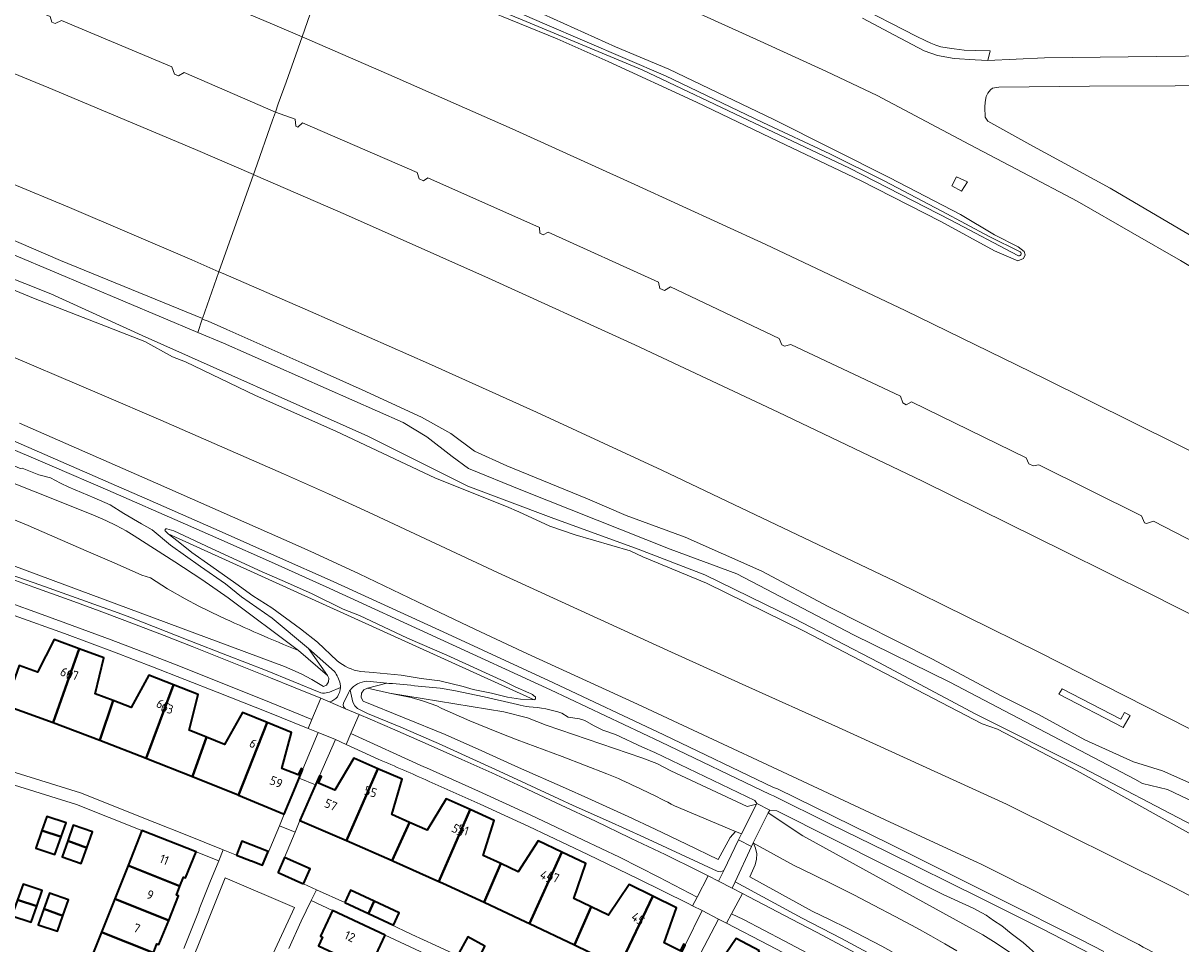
# Model space of a CAD drawing. Extents: x 150256 to 156914, y 461459 to 469481.
# Tile 688 of 731: x 154570 to 154743, y 468525 to 468663. Entities that reach past the tile are written whole.
import ezdxf
from ezdxf.enums import TextEntityAlignment as Align

# ---------------------------------------------------------------- set-up
doc = ezdxf.new("R2010")
doc.units = 0
doc.header["$LTSCALE"] = 0.75
for name, color, linetype, lineweight in [('B-RO-GR-BEPLANTING_CULTUUR_BOSPLANTSOEN-GV', 251, 'CONTINUOUS', 18), ('B-RO-GR-GROENVOORZIENING-GV', 251, 'CONTINUOUS', 18), ('B-RO-IE-TERREINAFSCHEIDING_KUNSTMATIG_MUUR-GV', 251, 'CONTINUOUS', 18), ('B-RO-OG-BEBOUWING-GV', 6, 'CONTINUOUS', 35), ('B-RO-OG-BEBOUWING-T18', 1, 'CONTINUOUS', 18), ('B-RO-OG-TERREIN_CULTUURSCHEIDING-GV', 251, 'CONTINUOUS', 18), ('B-RO-OG-WATER-GV', 251, 'CONTINUOUS', 18), ('B-RO-OG-WATER_SLOOT-GV', 251, 'CONTINUOUS', 18), ('B-RO-VH-VERHARDING_BETON-GV', 251, 'CONTINUOUS', 18), ('B-RO-VH-VERHARDING_BETONSTRAATSTEEN-GV', 251, 'CONTINUOUS', 18), ('B-RO-VH-VERHARDING_GESLOTEN-GV', 251, 'CONTINUOUS', 18), ('B-RO-VH-VERHARDING_HALFVERHARDING_GRIND-GV', 251, 'CONTINUOUS', 18), ('B-RO-VH-VERHARDING_OPEN-GV', 251, 'CONTINUOUS', 18)]:
    doc.layers.add(name, color=color, linetype=linetype, lineweight=lineweight)
doc.styles.add('NLCS-ISO-M200-T18', font='NLCS-ISO.ttf', dxfattribs={"height": 360})

msp = doc.modelspace()

# ---------------------------------------------------------------- linework, layer by layer
at = {"layer": 'B-RO-GR-BEPLANTING_CULTUUR_BOSPLANTSOEN-GV'}
for points in [[(154646.308, 468561.375), (154591.31, 468586.332), (154592.827, 468585.156), (154594.89, 468583.504), (154597.723, 468581.503), (154601.473, 468578.861), (154604.061, 468576.99), (154606.881, 468575.212), (154611.199, 468572.052), (154613.755, 468570.018), (154616.704, 468567.222)], [(154620.245, 468565.611), (154622.146, 468565.461), (154626.346, 468565.087), (154629.339, 468564.597), (154632.115, 468564.207), (154635.64, 468563.377), (154637.167, 468562.928), (154639.902, 468562.359), (154642.32, 468561.789), (154644.274, 468561.472), (154646.308, 468561.375)]]:
    msp.add_lwpolyline(points, dxfattribs=at)
msp.add_lwpolyline([(154616.704, 468567.222, 0.1241119), (154620.245, 468565.611)], format="xyb", dxfattribs=at)
at = {"layer": 'B-RO-GR-GROENVOORZIENING-GV'}
for points in [[(154552.778, 468685.386), (154569.841, 468678.432), (154588.842, 468670.614), (154606.663, 468663.076), (154611.429, 468661.02), (154613.065, 468665.652), (154615.983, 468673.913), (154591.383, 468682.333), (154578.437, 468687.196), (154571.235, 468690.363), (154570.109, 468691.197), (154570.243, 468691.853), (154571.777, 468691.726), (154574.804, 468690.721), (154591.832, 468684.919), (154608.784, 468679.032), (154616.867, 468676.414), (154620.039, 468685.395), (154594.915, 468694.166), (154563.353, 468704.237)], [(154551.121, 468662.48), (154573.397, 468653.385), (154595.413, 468644.113), (154604.116, 468640.321), (154604.324, 468640.908), (154607.009, 468648.507), (154607.439, 468649.725), (154593.744, 468655.688), (154592.886, 468655.192), (154592.268, 468655.436), (154591.865, 468656.545), (154575.297, 468663.509), (154574.325, 468663.044), (154573.845, 468663.228), (154573.567, 468664.116), (154556.752, 468671.166)], [(154749.468, 468623.803), (154743.446, 468627.416), (154736.274, 468631.541), (154727.911, 468636.313), (154719.733, 468640.663), (154711.749, 468644.878), (154697.842, 468652.241), (154690.262, 468655.851), (154680.262, 468660.389), (154665.976, 468666.894)], [(154613.065, 468665.652), (154611.429, 468661.02), (154624.468, 468655.396), (154643.01, 468647.23), (154661.458, 468638.853), (154681.124, 468629.799), (154702.042, 468619.915), (154723.089, 468609.644), (154749.543, 468596.518)], [(154647.653, 468664.453), (154658.519, 468659.56), (154666.528, 468656.201), (154682.352, 468648.613), (154699.742, 468639.833), (154710.362, 468634.312), (154715.478, 468631.289), (154719.037, 468629.457), (154719.934, 468628.783), (154720.092, 468628.258), (154719.825, 468627.726), (154719.018, 468627.373), (154715.502, 468628.881), (154707.417, 468633.274), (154695.358, 468639.428), (154683.049, 468645.319), (154670.713, 468651.214), (154657.428, 468657.32), (154649.794, 468660.733), (154638.455, 468665.332)], [(154694.154, 468666.044), (154703.71, 468661.155), (154705.167, 468660.46), (154705.911, 468660.095), (154706.651, 468659.78), (154707.445, 468659.536), (154708.352, 468659.37), (154709.42, 468659.215), (154710.946, 468659.043), (154712.577, 468658.969), (154714.816, 468658.955), (154714.492, 468657.479), (154722.984, 468657.858), (154735.584, 468658.053), (154748.487, 468658.169)], [(154755.513, 468653.709), (154729.77, 468653.642), (154716.124, 468653.464), (154715.19, 468653.303), (154714.887, 468653.053), (154714.49, 468652.555), (154714.24, 468652.077), (154714.091, 468651.237), (154714.055, 468650.459), (154714.106, 468648.97), (154714.494, 468648.343), (154720.802, 468644.845), (154732.891, 468638.29), (154742.488, 468632.613), (154748.9, 468628.891)], [(154755.485, 468579.933), (154739.36, 468588.231), (154738.348, 468587.876), (154738.03, 468587.997), (154737.574, 468589.054), (154722.155, 468596.72), (154721.323, 468596.555), (154720.664, 468596.851), (154720.257, 468597.774), (154702.992, 468606.153), (154702.227, 468605.719), (154701.7, 468606.001), (154701.362, 468607.021), (154684.867, 468614.809), (154683.91, 468614.548), (154683.509, 468614.732), (154683.122, 468615.692), (154666.793, 468623.473), (154665.891, 468622.915), (154665.197, 468623.199), (154664.987, 468624.14), (154648.431, 468631.657), (154647.642, 468631.263), (154647.175, 468631.508), (154647.109, 468632.388), (154630.333, 468639.842), (154629.686, 468639.409), (154629.052, 468639.694), (154628.729, 468640.667), (154611.489, 468648.118), (154610.801, 468647.484), (154610.482, 468647.611), (154610.393, 468648.646), (154607.439, 468649.725), (154607.009, 468648.507), (154604.324, 468640.908), (154604.116, 468640.321), (154604.435, 468640.192), (154617.971, 468634.308), (154639.441, 468624.743), (154661.453, 468614.722), (154682.985, 468604.634), (154704.678, 468594.243), (154726.071, 468583.66), (154738.994, 468577.264), (154750.743, 468571.3)], [(154552.95, 468637.011), (154575.142, 468627.415), (154596.476, 468618.696), (154598.952, 468625.703), (154594.876, 468627.531), (154576.514, 468635.38), (154558.105, 468643.003)], [(154754.402, 468552.157), (154722.172, 468568.555), (154700.606, 468579.134), (154675.255, 468591.259), (154665.478, 468595.885), (154646.661, 468604.593), (154630.446, 468611.944), (154612.721, 468619.759), (154599.606, 468625.471), (154598.952, 468625.703), (154596.476, 468618.696), (154596.446, 468618.61), (154597.316, 468618.282), (154600.145, 468617.021), (154611.842, 468611.838), (154620.487, 468607.995), (154629.399, 468603.853), (154633.775, 468601.4), (154637.344, 468598.757), (154642.205, 468596.557), (154654.317, 468591.563), (154660.15, 468589.058), (154668.986, 468585.804), (154680.543, 468580.689), (154690.474, 468575.412), (154706.195, 468567.467), (154716.47, 468561.985), (154722.096, 468559.178), (154729.058, 468555.355), (154736.37, 468552.041), (154740.746, 468550.7), (154745.145, 468548.764)]]:
    msp.add_lwpolyline(points, dxfattribs=at)
for points in [[(154711.418, 468639.227), (154710.52, 468637.828), (154709.093, 468638.618), (154709.768, 468639.99)], [(154735.027, 468559.478), (154735.863, 468558.999), (154734.798, 468557.21), (154725.161, 468562.21), (154725.655, 468563.003), (154734.466, 468558.458)]]:
    msp.add_lwpolyline(points, close=True, dxfattribs=at)
at = {"layer": 'B-RO-IE-TERREINAFSCHEIDING_KUNSTMATIG_MUUR-GV'}
for points in [[(154543.148, 468609.569), (154565.529, 468600.061), (154573.886, 468596.476), (154582.234, 468592.872), (154593.928, 468587.791), (154598.946, 468585.587), (154607.286, 468581.872), (154615.605, 468578.111), (154648.744, 468562.868), (154665.305, 468555.037), (154681.758, 468547.139), (154682.293, 468546.951), (154690.768, 468542.744), (154699.248, 468538.546), (154713.436, 468531.557), (154715.638, 468530.462), (154722.732, 468526.878), (154731.365, 468522.454)], [(154731.911, 468523.532), (154728.497, 468525.266), (154716.155, 468531.478), (154704.912, 468537.115), (154699.816, 468539.654), (154691.35, 468543.837), (154682.87, 468547.991), (154682.288, 468548.19), (154665.815, 468556.128), (154649.203, 468563.945), (154633.308, 468571.31), (154616.122, 468579.179), (154607.77, 468582.877), (154599.414, 468586.567), (154588.165, 468591.523), (154582.748, 468593.901), (154574.362, 468597.566), (154565.969, 468601.215), (154548.033, 468608.792)]]:
    msp.add_lwpolyline(points, dxfattribs=at)
at = {"layer": 'B-RO-OG-BEBOUWING-GV'}
for points in [[(154577.918, 468569.05), (154574.2, 468570.435), (154571.669, 468565.518), (154568.942, 468566.507), (154566.825, 468560.582), (154566.995, 468560.521), (154574.035, 468557.936)], [(154577.918, 468569.05), (154574.035, 468557.936), (154581.027, 468555.302), (154583.071, 468561.247), (154580.367, 468562.284), (154581.629, 468567.668)], [(154587.999, 468552.609), (154592.113, 468563.625), (154588.436, 468565.07), (154585.779, 468560.209), (154583.071, 468561.247), (154581.027, 468555.302)], [(154592.113, 468563.625), (154587.999, 468552.609), (154588.112, 468552.565), (154594.961, 468549.853), (154597.1, 468555.742), (154594.457, 468556.811), (154595.809, 468562.173)], [(154594.961, 468549.853), (154601.829, 468547.065), (154601.883, 468547.042), (154606.171, 468557.972), (154602.499, 468559.476), (154599.789, 468554.655), (154597.1, 468555.742)], [(154611.576, 468550.947), (154611.28, 468551.067), (154610.865, 468550.07), (154608.398, 468551.059), (154609.837, 468556.471), (154606.171, 468557.972), (154601.883, 468547.042), (154608.762, 468544.181), (154610.444, 468548.226), (154611.015, 468549.599)], [(154622.83, 468551.015), (154619.207, 468552.601), (154616.371, 468547.797), (154613.905, 468548.849), (154614.338, 468549.837), (154614.055, 468549.961), (154613.454, 468548.585), (154612.856, 468547.218), (154611.113, 468543.226), (154618.139, 468540.208)], [(154627.557, 468542.946), (154624.902, 468544.115), (154626.468, 468549.423), (154622.83, 468551.015), (154618.139, 468540.208), (154624.992, 468537.2)], [(154636.706, 468544.863), (154633.106, 468546.501), (154630.211, 468541.778), (154627.557, 468542.946), (154624.992, 468537.2), (154625.176, 468537.119), (154632.011, 468534.057)], [(154636.706, 468544.863), (154632.011, 468534.057), (154632.586, 468533.799), (154638.826, 468530.941), (154641.283, 468536.743), (154638.659, 468537.954), (154640.32, 468543.219)], [(154572.352, 468541.749), (154575.223, 468540.754), (154575.97, 468542.879), (154573.091, 468543.852)], [(154572.352, 468541.749), (154571.416, 468539.087), (154574.296, 468538.114), (154575.223, 468540.754)], [(154579.094, 468539.134), (154579.94, 468541.538), (154577.06, 468542.511), (154576.243, 468540.191)], [(154585.282, 468536.462), (154593.089, 468533.357), (154593.629, 468534.712), (154593.932, 468534.592), (154595.5, 468538.526), (154587.377, 468541.726)], [(154576.243, 468540.191), (154575.383, 468537.748), (154578.264, 468536.774), (154579.094, 468539.134)], [(154601.577, 468538.039), (154601.561, 468537.996), (154603.77, 468537.163), (154603.815, 468537.146), (154605.506, 468536.508), (154606.345, 468538.562), (154602.372, 468540.104)], [(154650.472, 468538.474), (154646.911, 468540.177), (154643.916, 468535.528), (154641.283, 468536.743), (154638.826, 468530.941), (154645.065, 468528.015), (154645.606, 468527.756)], [(154654.874, 468530.274), (154652.28, 468531.527), (154654.054, 468536.761), (154650.472, 468538.474), (154645.606, 468527.756), (154652.357, 468524.521)], [(154583.284, 468531.444), (154591.392, 468528.219), (154592.851, 468531.879), (154592.548, 468532), (154593.089, 468533.357), (154585.282, 468536.462)], [(154611.649, 468533.725), (154612.677, 468535.968), (154608.785, 468537.644), (154607.868, 468535.486), (154607.842, 468535.426), (154611.424, 468533.825)], [(154571.573, 468530.359), (154572.391, 468532.69), (154569.509, 468533.663), (154568.685, 468531.32)], [(154617.845, 468530.881), (154621.43, 468529.224), (154622.268, 468531.1), (154618.71, 468532.738)], [(154664.127, 468531.859), (154660.573, 468533.613), (154657.485, 468529.013), (154654.874, 468530.274), (154652.357, 468524.521), (154659.022, 468521.263), (154659.068, 468521.24)], [(154568.685, 468531.32), (154567.84, 468528.917), (154570.724, 468527.943), (154571.573, 468530.359)], [(154575.494, 468528.902), (154576.346, 468531.322), (154573.463, 468532.296), (154572.643, 468529.968)], [(154591.392, 468528.219), (154583.284, 468531.444), (154581.291, 468526.438), (154589.094, 468523.333), (154589.634, 468524.689), (154589.938, 468524.569)], [(154622.268, 468531.1), (154621.43, 468529.224), (154625.162, 468527.5), (154626.032, 468529.367)], [(154659.068, 468521.24), (154665.758, 468517.906), (154668.216, 468522.856), (154669.021, 468524.476), (154668.733, 468524.616), (154668.252, 468523.648), (154665.846, 468524.817), (154667.688, 468530.102), (154664.127, 468531.859)], [(154572.643, 468529.968), (154571.789, 468527.541), (154574.673, 468526.567), (154575.494, 468528.902)], [(154623.913, 468525.981), (154616.021, 468529.689), (154614.231, 468525.846), (154614.531, 468525.707), (154613.914, 468524.383), (154621.525, 468520.838)], [(154587.395, 468518.187), (154588.857, 468521.856), (154588.553, 468521.977), (154589.094, 468523.333), (154581.291, 468526.438), (154579.29, 468521.411)], [(154637.512, 468521.484), (154638.891, 468524.318), (154636.324, 468525.751), (154634.8, 468522.911), (154634.729, 468522.779), (154637.432, 468521.319)], [(154680.183, 468523.646), (154676.685, 468525.486), (154673.538, 468520.939), (154671.132, 468522.169), (154671.611, 468523.09), (154671.329, 468523.241), (154670.562, 468521.766), (154667.945, 468516.73), (154674.752, 468513.23)]]:
    msp.add_lwpolyline(points, close=True, dxfattribs=at)
at = {"layer": 'B-RO-OG-TERREIN_CULTUURSCHEIDING-GV'}
for points in [[(154777.13, 468523.6), (154774.14, 468524.94), (154727.9, 468550.71), (154715.94, 468556.95), (154713.65, 468557.74), (154686.77, 468571.74), (154672.2, 468578.89), (154662.66, 468582.85), (154660.76, 468583.76), (154652.48, 468586.18), (154648.66, 468587.46), (154644, 468589.62), (154642.14, 468590.45), (154631.48, 468594.68), (154616.51, 468601.78), (154604.44, 468607.1), (154593.9, 468612.18), (154591.98, 468612.91), (154587.82, 468615.22), (154571.1, 468621.77), (154556.8, 468627.65)], [(154564.596, 468614.317), (154581.328, 468607.199), (154590.195, 468603.391), (154608.664, 468595.36), (154615.411, 468592.358), (154621.432, 468589.59), (154640.806, 468580.493), (154651.6, 468575.525), (154666.403, 468568.771), (154677.56, 468563.717), (154692.052, 468557.196), (154704.673, 468551.452), (154717.281, 468545.681), (154742.501, 468533.153), (154754.252, 468527.013), (154765.944, 468520.763)], [(154765.944, 468520.763), (154754.252, 468527.013), (154742.501, 468533.153), (154717.281, 468545.681), (154704.673, 468551.452), (154692.052, 468557.196), (154677.56, 468563.717), (154666.403, 468568.771), (154651.6, 468575.525), (154640.806, 468580.493), (154621.432, 468589.59), (154615.411, 468592.358), (154608.664, 468595.36), (154590.195, 468603.391), (154581.328, 468607.199), (154564.596, 468614.317)], [(154548.033, 468608.792), (154565.969, 468601.215), (154574.362, 468597.566), (154582.748, 468593.901), (154588.165, 468591.523), (154599.414, 468586.567), (154607.77, 468582.877), (154616.122, 468579.179), (154633.308, 468571.31), (154649.203, 468563.945), (154665.815, 468556.128), (154682.288, 468548.19), (154682.87, 468547.991), (154691.35, 468543.837), (154699.816, 468539.654), (154704.912, 468537.115), (154716.155, 468531.478), (154728.497, 468525.266), (154731.911, 468523.532)], [(154718.636, 468534.076), (154718.207, 468534.31), (154713.259, 468536.779), (154713.053, 468536.869), (154699.083, 468543.336), (154685.123, 468549.823), (154670.935, 468556.468), (154661.818, 468560.717), (154645.337, 468568.305), (154637.523, 468571.936), (154628.759, 468576.101), (154620.006, 468580.288), (154613.294, 468583.415), (154610.423, 468584.708), (154589.437, 468593.974), (154568.969, 468602.969)], [(154568.969, 468602.969), (154589.437, 468593.974), (154610.423, 468584.708), (154613.294, 468583.415), (154620.006, 468580.288), (154628.759, 468576.101), (154637.523, 468571.936), (154645.337, 468568.305), (154661.818, 468560.717), (154670.935, 468556.468), (154685.123, 468549.823), (154699.083, 468543.336), (154713.053, 468536.869), (154713.259, 468536.779), (154718.207, 468534.31), (154718.636, 468534.076)], [(154562.658, 468597.788), (154562.471, 468597.298), (154562.83, 468597.185), (154562.693, 468596.773), (154563.844, 468595.576), (154578.759, 468589.688), (154580.361, 468589.031), (154581.94, 468588.321), (154583.496, 468587.563), (154585.026, 468586.753), (154586.22, 468586.047), (154589.275, 468584.091), (154592.317, 468582.116), (154596.353, 468579.443), (154600.356, 468576.72), (154610.895, 468568.794), (154615.269, 468565.046)], [(154610.895, 468568.794), (154600.356, 468576.72), (154596.353, 468579.443), (154592.317, 468582.116), (154589.275, 468584.091), (154586.22, 468586.047), (154585.026, 468586.753), (154583.496, 468587.563), (154581.94, 468588.321), (154580.361, 468589.031), (154578.759, 468589.688), (154563.844, 468595.576), (154562.693, 468596.773), (154561.114, 468592.036)], [(154615.269, 468565.046), (154612.394, 468569.106), (154606.923, 468573.659), (154602.357, 468576.872), (154599.949, 468578.797), (154596.196, 468581.407), (154591.655, 468584.619), (154588.893, 468586.922), (154587.318, 468587.814), (154584.641, 468589.387), (154582.594, 468590.699), (154580.174, 468591.714), (154576.408, 468593.353), (154575.161, 468593.943), (154573.612, 468594.743), (154571.858, 468595.183), (154569.391, 468596.18), (154569.081, 468596.14), (154567.633, 468596.783)], [(154561.114, 468592.036), (154561.035, 468591.783), (154562.27, 468590.865), (154566.282, 468589.245), (154570.277, 468587.583), (154571.55, 468587.039), (154579.017, 468583.788), (154583.192, 468581.962), (154587.363, 468580.129), (154588.677, 468579.693), (154591.238, 468578.061), (154593.864, 468576.536), (154595.933, 468575.446), (154599.149, 468573.89)], [(154599.149, 468573.89), (154595.933, 468575.446), (154593.864, 468576.536), (154591.238, 468578.061), (154588.677, 468579.693), (154587.363, 468580.129), (154583.192, 468581.962), (154579.017, 468583.788), (154571.55, 468587.039), (154570.277, 468587.583), (154566.282, 468589.245), (154562.27, 468590.865), (154561.868, 468591.027), (154560.093, 468584.487), (154608.822, 468566.38), (154611.317, 468565.267), (154612.916, 468564.402), (154614.637, 468563.395), (154615.084, 468563.594), (154615.395, 468564.052), (154615.472, 468564.611), (154615.269, 468565.046)], [(154590.848, 468586.752), (154591.31, 468586.332)], [(154645.52, 468562.442), (154643.441, 468563.327), (154641.836, 468564.144), (154633.166, 468568.095), (154627.297, 468570.658), (154620.07, 468574.038), (154617.592, 468575.013), (154612.844, 468577.346), (154608.439, 468579.297), (154605.448, 468580.622), (154597.842, 468584.12), (154592.148, 468586.771), (154591.109, 468587.061)], [(154591.31, 468586.332), (154646.308, 468561.375)], [(154617.202, 468563.226), (154615.546, 468562.524), (154615.292, 468562.446), (154615.041, 468562.397), (154614.786, 468562.376), (154614.53, 468562.38), (154614.276, 468562.413), (154605.951, 468565.848), (154600.246, 468568.021), (154594.55, 468570.218), (154585.544, 468573.778), (154583.257, 468574.655), (154582.262, 468575.018), (154572.05, 468578.64), (154566.397, 468580.635), (154560.74, 468582.621), (154559.421, 468583.07), (154558.833, 468583.633), (154558.761, 468584.451), (154558.264, 468582.85), (154560.203, 468582.185)], [(154612.394, 468569.106), (154615.269, 468565.046), (154615.472, 468564.611), (154615.395, 468564.052), (154615.084, 468563.594), (154614.637, 468563.395), (154612.916, 468564.402), (154611.317, 468565.267), (154608.822, 468566.38), (154560.093, 468584.487)], [(154560.203, 468582.185), (154561.05, 468581.895), (154561.201, 468581.825), (154566.158, 468580.087), (154571.107, 468578.326), (154577.128, 468576.15), (154580.937, 468574.747), (154584.815, 468573.284), (154590.71, 468571.017), (154594.941, 468569.366), (154600.457, 468567.185), (154606.683, 468564.695), (154610.152, 468563.287), (154614.238, 468561.594), (154615.566, 468561.044)], [(154566.397, 468580.635), (154572.05, 468578.64), (154582.262, 468575.018), (154583.257, 468574.655), (154585.544, 468573.778), (154594.55, 468570.218), (154600.246, 468568.021), (154605.951, 468565.848), (154614.276, 468562.413), (154614.53, 468562.38), (154614.786, 468562.376), (154615.041, 468562.397), (154615.292, 468562.446), (154615.546, 468562.524), (154617.202, 468563.226)], [(154616.286, 468565.632), (154612.394, 468569.106)], [(154615.269, 468565.046), (154610.895, 468568.794)], [(154674.811, 468535.736), (154677.039, 468540.309), (154677.482, 468541.202), (154676.587, 468541.577), (154675.768, 468540.654), (154673.952, 468537.388), (154669.229, 468539.686), (154664.486, 468541.941), (154660.43, 468543.825), (154654.378, 468546.58), (154651.039, 468548.075), (154643.957, 468551.209), (154638.453, 468553.682), (154632.956, 468556.171), (154620.604, 468561.182), (154620.339, 468561.723), (154620.365, 468562.347), (154620.712, 468562.862), (154621.258, 468563.133), (154624.154, 468563.867), (154621.178, 468564.157)], [(154624.476, 468563.836), (154624.154, 468563.867), (154621.258, 468563.133), (154624.595, 468562.362), (154641.758, 468559.558), (154645.288, 468558.654), (154648.105, 468557.569), (154662.508, 468552.654), (154664.728, 468551.794), (154666.826, 468550.67), (154678.331, 468545.326), (154679.707, 468545.688), (154679.752, 468545.779), (154679.475, 468546.23), (154664.451, 468553.443), (154662.571, 468554.242), (154658.559, 468556.173), (154656.626, 468556.796), (154655.21, 468557.519), (154653.906, 468558.263), (154653.11, 468558.53), (154651.429, 468558.769), (154650.491, 468559.371)], [(154618.391, 468562.441), (154617.654, 468560.862)], [(154617.987, 468560.026), (154620.012, 468559.17), (154621.687, 468558.462), (154625.389, 468556.865), (154630.375, 468554.676), (154635.441, 468552.419), (154639.967, 468550.371), (154644.515, 468548.279), (154650.375, 468545.546), (154655.539, 468543.107), (154660.693, 468540.644), (154660.911, 468540.535), (154666.01, 468538.115), (154671.075, 468535.626), (154672.077, 468535.117), (154672.469, 468534.914), (154674.019, 468534.11), (154674.811, 468535.736), (154674.328, 468535.523), (154673.806, 468535.605), (154662.797, 468540.737), (154657.488, 468543.111), (154652.188, 468545.507), (154650.004, 468546.505), (154641.705, 468550.326), (154631.947, 468554.792), (154631.232, 468555.113), (154626.259, 468557.251), (154621.255, 468559.314), (154619.749, 468560.041), (154619.35, 468560.461), (154619.045, 468561.022), (154618.657, 468562.826)], [(154618.657, 468562.826), (154619.045, 468561.022), (154619.35, 468560.461), (154619.749, 468560.041), (154621.255, 468559.314), (154626.259, 468557.251), (154631.232, 468555.113), (154631.947, 468554.792), (154641.705, 468550.326), (154650.004, 468546.505), (154652.188, 468545.507), (154657.488, 468543.111), (154662.797, 468540.737), (154673.806, 468535.605), (154674.328, 468535.523), (154674.811, 468535.736)], [(154658.967, 468549.525), (154657.252, 468550.242), (154650.519, 468552.869), (154643.777, 468555.349), (154640.955, 468556.44), (154636.664, 468558.215), (154632.415, 468560.087), (154631.693, 468560.458), (154629.699, 468561.164), (154627.813, 468561.724), (154624.595, 468562.362), (154621.258, 468563.133), (154620.712, 468562.862), (154620.365, 468562.347), (154620.339, 468561.723), (154620.604, 468561.182), (154632.956, 468556.171), (154638.453, 468553.682), (154643.957, 468551.209), (154651.039, 468548.075), (154654.378, 468546.58), (154660.43, 468543.825), (154664.486, 468541.941), (154669.229, 468539.686), (154673.952, 468537.388), (154675.768, 468540.654), (154676.587, 468541.577), (154667.427, 468545.413)], [(154677.482, 468541.202), (154679.707, 468545.688), (154678.331, 468545.326), (154666.826, 468550.67), (154664.728, 468551.794), (154662.508, 468552.654), (154648.105, 468557.569), (154645.288, 468558.654), (154641.758, 468559.558), (154624.595, 468562.362), (154627.813, 468561.724), (154629.699, 468561.164), (154631.693, 468560.458), (154632.415, 468560.087), (154636.664, 468558.215), (154640.955, 468556.44), (154643.777, 468555.349), (154650.519, 468552.869), (154657.252, 468550.242), (154658.967, 468549.525)], [(154643.788, 468560.67), (154638.818, 468561.83), (154634.237, 468562.788), (154632.174, 468563.107), (154628.866, 468563.42)], [(154667.427, 468545.413), (154676.587, 468541.577), (154677.482, 468541.202)], [(154681.71, 468544.797), (154681.491, 468544.362), (154686.67, 468540.904), (154713.712, 468526.016), (154715.326, 468525.024), (154716.921, 468524.001), (154718.496, 468522.949), (154720.051, 468521.866), (154721.555, 468520.776), (154723.038, 468519.658), (154724.256, 468518.701), (154725.45, 468517.715), (154727.047, 468516.336), (154728.613, 468514.921), (154729.616, 468513.863), (154730.57, 468512.635), (154731.44, 468511.346), (154732.229, 468509.996), (154732.913, 468508.59), (154734.921, 468507.209)], [(154729.591, 468516.234), (154727.234, 468518.244), (154722.14, 468522.779), (154719.807, 468524.904), (154718.014, 468526.225), (154716.581, 468527.406), (154715.351, 468528.187), (154714.236, 468529.007), (154712.26, 468530.059), (154707.797, 468532.121), (154682.763, 468544.683), (154681.71, 468544.797)], [(154716.921, 468524.001), (154715.326, 468525.024), (154713.712, 468526.016), (154686.67, 468540.904), (154681.491, 468544.362), (154679.226, 468539.863), (154679.271, 468539.845), (154685.267, 468536.494), (154688.301, 468535.041), (154691.321, 468533.558), (154694.327, 468532.048), (154697.319, 468530.509), (154700.553, 468528.809), (154703.771, 468527.078), (154705.908, 468525.897), (154708.029, 468524.685), (154709.848, 468523.613)], [(154679.226, 468539.863), (154678.965, 468539.344), (154676.495, 468533.986), (154686.579, 468528.523), (154692.487, 468525.467), (154698.36, 468522.346), (154703.908, 468519.32), (154708.558, 468516.711), (154711.034, 468515.279), (154718.824, 468510.684), (154723.765, 468507.742), (154728.694, 468504.78), (154730.923, 468503.326), (154731.31, 468503.186), (154731.717, 468503.168), (154732.126, 468503.276), (154733.368, 468503.09), (154733.93, 468503.518)], [(154735.056, 468505.837), (154734.921, 468507.209), (154732.913, 468508.59), (154730.751, 468504.877), (154730.059, 468505.558), (154727.653, 468507.27), (154725.212, 468508.933), (154722.741, 468510.55), (154720.237, 468512.116), (154719.639, 468512.466), (154709.161, 468518.321), (154699.476, 468523.817), (154698.557, 468524.323), (154695.96, 468525.694), (154693.346, 468527.031), (154690.717, 468528.34), (154688.071, 468529.614), (154678.746, 468534.744), (154679.519, 468536.576), (154679.743, 468537.436), (154679.755, 468538.238), (154679.595, 468539.09), (154679.271, 468539.845), (154679.226, 468539.863)], [(154709.848, 468523.613), (154708.029, 468524.685), (154705.908, 468525.897), (154703.771, 468527.078), (154700.553, 468528.809), (154697.319, 468530.509), (154694.327, 468532.048), (154691.321, 468533.558), (154688.301, 468535.041), (154685.267, 468536.494), (154679.271, 468539.845), (154679.595, 468539.09), (154679.755, 468538.238), (154679.743, 468537.436), (154679.519, 468536.576), (154678.746, 468534.744), (154688.071, 468529.614), (154690.717, 468528.34), (154693.346, 468527.031), (154695.96, 468525.694), (154698.557, 468524.323)], [(154731.343, 468501.852), (154732.6, 468502.507), (154733.368, 468503.09), (154732.126, 468503.276), (154731.717, 468503.168), (154731.31, 468503.186), (154730.923, 468503.326), (154728.694, 468504.78), (154723.765, 468507.742), (154718.824, 468510.684), (154711.034, 468515.279), (154708.558, 468516.711), (154703.908, 468519.32), (154698.36, 468522.346), (154692.487, 468525.467), (154686.579, 468528.523), (154676.495, 468533.986), (154676.063, 468533.05)], [(154676.063, 468533.05), (154677.625, 468532.241), (154678.585, 468531.743), (154686.155, 468527.798), (154688.756, 468526.429), (154691.869, 468524.766), (154697.984, 468521.464), (154702.971, 468518.751), (154705.886, 468517.165), (154708.072, 468515.955), (154714.038, 468512.567), (154718.028, 468510.227), (154722.498, 468507.506), (154726.922, 468504.711)]]:
    msp.add_lwpolyline(points, dxfattribs=at)
for points in [[(154591.109, 468587.061, 0.7018009), (154590.848, 468586.752)], [(154599.149, 468573.89, 0.0067863), (154604.919, 468571.289)], [(154604.919, 468571.289, -0.0067863), (154599.149, 468573.89)], [(154604.919, 468571.289, 0.0069133), (154610.895, 468568.794)], [(154610.895, 468568.794, -0.0069133), (154604.919, 468571.289)], [(154617.152, 468563.798, 0.1199812), (154616.286, 468565.632)], [(154617.202, 468563.226, 0.0558233), (154617.152, 468563.798)], [(154621.178, 468564.157, 0.2104097), (154618.657, 468562.826)], [(154628.866, 468563.42, 0.0154803), (154624.476, 468563.836)], [(154616.744, 468561.826, 0.1472713), (154617.202, 468563.226)], [(154618.657, 468562.826, 0.0320302), (154618.391, 468562.441)], [(154646.502, 468561.799, 0.0966458), (154645.52, 468562.442)], [(154615.566, 468561.044, 0.1479006), (154616.744, 468561.826)], [(154617.654, 468560.862, 0.3411054), (154617.987, 468560.026)], [(154645.554, 468560.328, -0.0407761), (154643.788, 468560.67)], [(154650.491, 468559.371, 0.0585746), (154645.554, 468560.328)], [(154646.308, 468561.375, 0.4799394), (154646.502, 468561.799)], [(154663.236, 468547.549, 0.009799), (154658.967, 468549.525)], [(154658.967, 468549.525, -0.009799), (154663.236, 468547.549)], [(154667.427, 468545.413, 0.0096035), (154663.236, 468547.549)], [(154663.236, 468547.549, -0.0096035), (154667.427, 468545.413)], [(154729.636, 468528.487, 0.0031898), (154718.636, 468534.076)], [(154718.636, 468534.076, -0.0031898), (154729.636, 468528.487)], [(154740.565, 468522.761, 0.0031556), (154729.636, 468528.487)], [(154729.636, 468528.487, -0.0031556), (154740.565, 468522.761)]]:
    msp.add_lwpolyline(points, format="xyb", dxfattribs=at)
msp.add_lwpolyline([(154591.293, 468513.201), (154600.566, 468509.203), (154610.283, 468530.142), (154599.865, 468534.615)], close=True, dxfattribs=at)
at = {"layer": 'B-RO-OG-WATER-GV'}
for points in [[(154719.361, 468628.741), (154714.71, 468631.045), (154707.583, 468634.821), (154698.929, 468639.372), (154690.739, 468643.46), (154680.667, 468648.176), (154666.053, 468655.197), (154647.88, 468663.016), (154639.192, 468666.827), (154629.481, 468670.528), (154617.896, 468674.827), (154616.489, 468675.345), (154616.378, 468675.03), (154616.281, 468674.757), (154632.54, 468668.561), (154644.505, 468663.613), (154662.55, 468656.061), (154679.417, 468648.047), (154693.706, 468641.309), (154708.922, 468633.468), (154718.976, 468628.159)], [(154493.027, 468658.482), (154491.511, 468654.829), (154512.432, 468646.762), (154534.447, 468638.041), (154554.122, 468630.171), (154573.691, 468622.407), (154587.41, 468616.133), (154621.336, 468601.03), (154636.332, 468593.479), (154648.881, 468588.8), (154661.963, 468584.014), (154671.96, 468580.185), (154685.36, 468573.591), (154698.122, 468566.997), (154712.693, 468559.234), (154728.752, 468551.151), (154745.236, 468542.536), (154758.211, 468535.411), (154770.123, 468528.71), (154781.609, 468522.01)], [(154791.244, 468520.77), (154783.345, 468526.011), (154775.163, 468530.53), (154766.061, 468535.331), (154755.913, 468540.734), (154747.604, 468544.962), (154741.491, 468547.873), (154737.744, 468548.801), (154736.557, 468549.424), (154708.758, 468564.019), (154694.294, 468571.145), (154676.746, 468580.292), (154666.749, 468584.014), (154655.794, 468588.374), (154644.308, 468592.948), (154636.438, 468596.138), (154633.992, 468597.946), (154630.163, 468600.924), (154626.654, 468603.051), (154599.64, 468614.963), (154595.751, 468616.603), (154557.525, 468632.724)]]:
    msp.add_lwpolyline(points, dxfattribs=at)
msp.add_lwpolyline([(154718.976, 468628.159, 0.881953), (154719.361, 468628.741)], format="xyb", dxfattribs=at)
at = {"layer": 'B-RO-OG-WATER_SLOOT-GV'}
for points in [[(154718.976, 468628.159), (154708.922, 468633.468), (154693.706, 468641.309), (154679.417, 468648.047), (154662.55, 468656.061), (154644.505, 468663.613), (154632.54, 468668.561), (154616.281, 468674.757)], [(154639.192, 468666.827), (154647.88, 468663.016), (154666.053, 468655.197), (154680.667, 468648.176), (154690.739, 468643.46), (154698.929, 468639.372), (154707.583, 468634.821), (154714.71, 468631.045), (154719.361, 468628.741)], [(154638.455, 468665.332), (154649.794, 468660.733), (154657.428, 468657.32), (154670.713, 468651.214), (154683.049, 468645.319), (154695.358, 468639.428), (154707.417, 468633.274), (154715.502, 468628.881), (154719.018, 468627.373), (154719.825, 468627.726), (154720.092, 468628.258), (154719.934, 468628.783), (154719.037, 468629.457), (154715.478, 468631.289), (154710.362, 468634.312), (154699.742, 468639.833), (154682.352, 468648.613), (154666.528, 468656.201), (154658.519, 468659.56), (154647.653, 468664.453)], [(154587.41, 468616.133), (154573.691, 468622.407), (154554.122, 468630.171)], [(154556.8, 468627.65), (154571.1, 468621.77), (154587.82, 468615.22), (154591.98, 468612.91), (154593.9, 468612.18), (154604.44, 468607.1), (154616.51, 468601.78), (154631.48, 468594.68), (154642.14, 468590.45), (154644, 468589.62), (154648.66, 468587.46), (154652.48, 468586.18), (154660.76, 468583.76), (154662.66, 468582.85), (154672.2, 468578.89), (154686.77, 468571.74), (154713.65, 468557.74), (154715.94, 468556.95), (154727.9, 468550.71), (154774.14, 468524.94), (154777.13, 468523.6)], [(154745.145, 468548.764), (154740.746, 468550.7), (154736.37, 468552.041), (154729.058, 468555.355), (154722.096, 468559.178), (154716.47, 468561.985), (154706.195, 468567.467), (154690.474, 468575.412), (154680.543, 468580.689), (154668.986, 468585.804), (154660.15, 468589.058), (154654.317, 468591.563), (154642.205, 468596.557), (154637.344, 468598.757), (154633.775, 468601.4), (154629.399, 468603.853), (154620.487, 468607.995), (154611.842, 468611.838), (154600.145, 468617.021), (154597.316, 468618.282), (154596.446, 468618.61), (154595.751, 468616.603), (154599.64, 468614.963), (154626.654, 468603.051), (154630.163, 468600.924), (154633.992, 468597.946), (154636.438, 468596.138), (154644.308, 468592.948), (154655.794, 468588.374), (154666.749, 468584.014), (154676.746, 468580.292), (154694.294, 468571.145), (154708.758, 468564.019), (154736.557, 468549.424), (154737.744, 468548.801), (154741.491, 468547.873), (154747.604, 468544.962)], [(154869.775, 468468.515), (154848.079, 468481.702), (154827.553, 468494.677), (154804.687, 468508.184), (154800.646, 468510.63), (154795.222, 468514.14), (154781.609, 468522.01), (154770.123, 468528.71), (154758.211, 468535.411), (154745.236, 468542.536), (154728.752, 468551.151), (154712.693, 468559.234), (154698.122, 468566.997), (154685.36, 468573.591), (154671.96, 468580.185), (154661.963, 468584.014), (154648.881, 468588.8), (154636.332, 468593.479), (154621.336, 468601.03), (154587.41, 468616.133)]]:
    msp.add_lwpolyline(points, dxfattribs=at)
msp.add_lwpolyline([(154595.751, 468616.603), (154596.446, 468618.61), (154596.476, 468618.696), (154575.142, 468627.415), (154552.95, 468637.011), (154527.744, 468647.412), (154503.685, 468656.956), (154494, 468660.827), (154493.027, 468658.482), (154507.965, 468652.399), (154529.342, 468644.104), (154557.525, 468632.724)], close=True, dxfattribs=at)
msp.add_lwpolyline([(154719.361, 468628.741, -0.881953), (154718.976, 468628.159)], format="xyb", dxfattribs=at)
at = {"layer": 'B-RO-VH-VERHARDING_BETON-GV'}
for points in [[(154611.015, 468549.599), (154610.444, 468548.226), (154608.762, 468544.181), (154608.031, 468542.424), (154610.387, 468541.486), (154611.113, 468543.226), (154612.856, 468547.218), (154613.454, 468548.585)], [(154678.965, 468539.344), (154679.226, 468539.863), (154681.491, 468544.362), (154681.71, 468544.797), (154679.752, 468545.779), (154679.707, 468545.688), (154677.482, 468541.202), (154677.039, 468540.309)]]:
    msp.add_lwpolyline(points, close=True, dxfattribs=at)
at = {"layer": 'B-RO-VH-VERHARDING_BETONSTRAATSTEEN-GV'}
for points in [[(154614.238, 468561.594), (154610.152, 468563.287), (154606.683, 468564.695), (154600.457, 468567.185), (154594.941, 468569.366), (154590.71, 468571.017), (154584.815, 468573.284), (154580.937, 468574.747), (154577.128, 468576.15), (154571.107, 468578.326), (154566.158, 468580.087), (154561.201, 468581.825), (154561.05, 468581.895), (154560.203, 468582.185), (154559.03, 468578.938), (154567.683, 468575.889), (154571.816, 468574.414), (154575.941, 468572.907), (154582.745, 468570.378), (154588.243, 468568.285), (154592.51, 468566.618), (154600.674, 468563.369), (154606.79, 468560.907), (154612.91, 468558.409)], [(154612.35, 468557.067), (154612.91, 468558.409), (154606.79, 468560.907), (154600.674, 468563.369), (154592.51, 468566.618), (154588.243, 468568.285), (154582.745, 468570.378), (154575.941, 468572.907), (154571.816, 468574.414), (154567.683, 468575.889), (154559.03, 468578.938), (154558.501, 468577.471), (154568.165, 468574.048), (154575.714, 468571.318), (154583.238, 468568.52), (154588.95, 468566.335), (154598.704, 468562.523), (154606.299, 468559.507)], [(154612.35, 468557.067), (154613.876, 468556.447), (154616.461, 468555.389), (154618.07, 468554.654), (154618.772, 468556.285), (154620.012, 468559.17), (154617.987, 468560.026), (154616.124, 468560.813), (154615.566, 468561.044), (154614.238, 468561.594), (154612.91, 468558.409)], [(154670.799, 468531.725), (154672.469, 468534.914), (154672.077, 468535.117), (154671.075, 468535.626), (154666.01, 468538.115), (154660.911, 468540.535), (154660.693, 468540.644), (154655.539, 468543.107), (154650.375, 468545.546), (154644.515, 468548.279), (154639.967, 468550.371), (154635.441, 468552.419), (154630.375, 468554.676), (154625.389, 468556.865), (154621.687, 468558.462), (154620.012, 468559.17), (154618.772, 468556.285), (154629.736, 468551.276), (154630.154, 468551.129), (154637.959, 468547.636), (154645.723, 468544.071), (154653.647, 468540.342), (154659.114, 468537.694), (154662.079, 468536.214), (154665.039, 468534.716)], [(154613.876, 468556.447), (154611.576, 468550.947), (154611.015, 468549.599), (154613.454, 468548.585), (154614.055, 468549.961), (154616.461, 468555.389)], [(154567.67, 468550.627), (154563.849, 468551.808), (154556.251, 468554.158), (154555.707, 468552.426), (154559.075, 468551.385), (154567.413, 468548.781), (154577.543, 468545.651), (154587.377, 468541.726), (154595.5, 468538.526), (154598.911, 468537.165), (154599.584, 468538.834), (154593.877, 468541.112), (154589.312, 468542.935), (154578.158, 468547.387)], [(154591.293, 468513.201), (154599.865, 468534.615), (154610.283, 468530.142), (154600.566, 468509.203)], [(154671.555, 468529.677), (154674.012, 468528.399), (154675.221, 468527.775), (154675.99, 468529.196), (154677.625, 468532.241), (154676.063, 468533.05), (154674.019, 468534.11), (154672.469, 468534.914), (154670.799, 468531.725), (154670.118, 468530.421), (154671.557, 468529.682)], [(154648.264, 468515.122), (154644.154, 468517.45), (154644.255, 468517.628), (154637.512, 468521.484), (154637.432, 468521.319), (154634.729, 468522.779), (154634.8, 468522.911), (154631.45, 468524.475), (154627.952, 468526.108), (154617.845, 468530.881), (154613.59, 468532.814), (154612.805, 468531.187), (154616.021, 468529.689), (154623.913, 468525.981), (154634.539, 468521.046), (154642.763, 468516.306), (154650.381, 468512.039), (154653.512, 468510.271), (154654.385, 468511.836), (154651.399, 468513.543), (154651.315, 468513.395)], [(154674.012, 468528.399), (154671.555, 468529.677), (154669.021, 468524.476), (154668.216, 468522.856), (154670.562, 468521.766), (154671.329, 468523.241)]]:
    msp.add_lwpolyline(points, close=True, dxfattribs=at)
for points in [[(154670.118, 468530.421), (154670.799, 468531.725), (154665.039, 468534.716), (154662.079, 468536.214), (154659.114, 468537.694), (154653.647, 468540.342), (154645.723, 468544.071), (154637.959, 468547.636), (154630.154, 468551.129), (154629.736, 468551.276), (154618.772, 468556.285), (154618.07, 468554.654), (154622.866, 468552.462)], [(154630.538, 468549.114), (154638.175, 468545.688), (154645.518, 468542.303), (154654.388, 468538.113), (154661.944, 468534.466), (154669.468, 468530.755), (154670.118, 468530.421)], [(154609.447, 468523.982), (154611.314, 468528.094), (154612.805, 468531.187), (154613.59, 468532.814), (154611.649, 468533.725), (154611.424, 468533.825), (154607.842, 468535.426), (154607.868, 468535.486), (154608.785, 468537.644), (154610.387, 468541.486), (154608.031, 468542.424), (154605.548, 468536.454), (154603.815, 468537.146), (154603.77, 468537.163), (154601.561, 468537.996), (154601.577, 468538.039), (154599.584, 468538.834), (154598.911, 468537.165), (154597.585, 468533.889), (154595.993, 468529.874), (154595.954, 468529.767), (154593.652, 468523.967)], [(154726.922, 468504.711), (154722.498, 468507.506), (154718.028, 468510.227), (154714.038, 468512.567), (154708.072, 468515.955), (154705.886, 468517.165), (154702.971, 468518.751), (154697.984, 468521.464), (154691.869, 468524.766), (154688.756, 468526.429), (154686.155, 468527.798), (154678.585, 468531.743), (154677.625, 468532.241), (154675.99, 468529.196), (154677.75, 468528.338), (154683.905, 468525.129), (154690.043, 468521.876), (154696.652, 468518.316), (154701.416, 468515.707)], [(154720.876, 468502.517), (154724.785, 468500), (154725.764, 468499.353), (154726.719, 468500.778), (154723.812, 468502.658), (154720.887, 468504.502), (154717.945, 468506.316), (154714.981, 468508.094), (154711.901, 468509.871), (154701.416, 468515.707), (154696.652, 468518.316), (154690.043, 468521.876), (154683.905, 468525.129), (154677.75, 468528.338), (154675.99, 468529.196), (154675.221, 468527.775), (154681.553, 468524.507), (154689.061, 468520.553), (154695.956, 468516.849), (154700.675, 468514.26), (154701.946, 468513.563)]]:
    msp.add_lwpolyline(points, dxfattribs=at)
msp.add_lwpolyline([(154622.866, 468552.462, -0.0025721), (154630.538, 468549.114)], format="xyb", dxfattribs=at)
at = {"layer": 'B-RO-VH-VERHARDING_GESLOTEN-GV'}
for points in [[(154556.752, 468671.166), (154573.567, 468664.116), (154573.845, 468663.228), (154574.325, 468663.044), (154575.297, 468663.509), (154591.865, 468656.545), (154592.268, 468655.436), (154592.886, 468655.192), (154593.744, 468655.688), (154607.439, 468649.725), (154607.869, 468650.943), (154609.027, 468654.221), (154610.188, 468657.506), (154611.429, 468661.02), (154606.663, 468663.076), (154588.842, 468670.614), (154569.841, 468678.432), (154552.778, 468685.386)], [(154665.976, 468666.894), (154680.262, 468660.389), (154690.262, 468655.851), (154697.842, 468652.241), (154711.749, 468644.878), (154719.733, 468640.663), (154727.911, 468636.313), (154736.274, 468631.541), (154743.446, 468627.416), (154749.468, 468623.803)], [(154748.487, 468658.169), (154735.584, 468658.053), (154722.984, 468657.858), (154714.492, 468657.479), (154712.602, 468657.575), (154709.406, 468657.775), (154706.91, 468658.242), (154704.926, 468658.941), (154700.465, 468661.315), (154695.645, 468663.826)], [(154558.105, 468643.003), (154576.514, 468635.38), (154594.876, 468627.531), (154598.952, 468625.703), (154604.116, 468640.321), (154595.413, 468644.113), (154573.397, 468653.385), (154551.121, 468662.48)], [(154749.543, 468596.518), (154723.089, 468609.644), (154702.042, 468619.915), (154681.124, 468629.799), (154661.458, 468638.853), (154643.01, 468647.23), (154624.468, 468655.396), (154611.429, 468661.02), (154610.188, 468657.506), (154609.027, 468654.221), (154607.869, 468650.943), (154607.439, 468649.725), (154610.393, 468648.646), (154610.482, 468647.611), (154610.801, 468647.484), (154611.489, 468648.118), (154628.729, 468640.667), (154629.052, 468639.694), (154629.686, 468639.409), (154630.333, 468639.842), (154647.109, 468632.388), (154647.175, 468631.508), (154647.642, 468631.263), (154648.431, 468631.657), (154664.987, 468624.14), (154665.197, 468623.199), (154665.891, 468622.915), (154666.793, 468623.473), (154683.122, 468615.692), (154683.509, 468614.732), (154683.91, 468614.548), (154684.867, 468614.809), (154701.362, 468607.021), (154701.7, 468606.001), (154702.227, 468605.719), (154702.992, 468606.153), (154720.257, 468597.774), (154720.664, 468596.851), (154721.323, 468596.555), (154722.155, 468596.72), (154737.574, 468589.054), (154738.03, 468587.997), (154738.348, 468587.876), (154739.36, 468588.231), (154755.485, 468579.933)], [(154748.9, 468628.891), (154742.488, 468632.613), (154732.891, 468638.29), (154720.802, 468644.845), (154714.494, 468648.343), (154714.106, 468648.97), (154714.055, 468650.459), (154714.091, 468651.237), (154714.24, 468652.077), (154714.49, 468652.555), (154714.887, 468653.053), (154715.19, 468653.303), (154716.124, 468653.464), (154729.77, 468653.642), (154755.513, 468653.709)], [(154750.743, 468571.3), (154738.994, 468577.264), (154726.071, 468583.66), (154704.678, 468594.243), (154682.985, 468604.634), (154661.453, 468614.722), (154639.441, 468624.743), (154617.971, 468634.308), (154604.435, 468640.192), (154604.116, 468640.321), (154598.952, 468625.703), (154599.606, 468625.471), (154612.721, 468619.759), (154630.446, 468611.944), (154646.661, 468604.593), (154665.478, 468595.885), (154675.255, 468591.259), (154700.606, 468579.134), (154722.172, 468568.555), (154754.402, 468552.157)]]:
    msp.add_lwpolyline(points, dxfattribs=at)
msp.add_lwpolyline([(154711.418, 468639.227), (154709.768, 468639.99), (154709.093, 468638.618), (154710.52, 468637.828)], close=True, dxfattribs=at)
at = {"layer": 'B-RO-VH-VERHARDING_HALFVERHARDING_GRIND-GV'}
for points in [[(154731.365, 468522.454), (154722.732, 468526.878), (154715.638, 468530.462), (154713.436, 468531.557), (154699.248, 468538.546), (154690.768, 468542.744), (154682.293, 468546.951), (154681.758, 468547.139), (154665.305, 468555.037), (154648.744, 468562.868), (154615.605, 468578.111), (154607.286, 468581.872), (154598.946, 468585.587), (154593.928, 468587.791), (154582.234, 468592.872), (154573.886, 468596.476), (154565.529, 468600.061), (154543.148, 468609.569)], [(154567.633, 468596.783), (154569.081, 468596.14), (154569.391, 468596.18), (154571.858, 468595.183), (154573.612, 468594.743), (154575.161, 468593.943), (154576.408, 468593.353), (154580.174, 468591.714), (154582.594, 468590.699), (154584.641, 468589.387), (154587.318, 468587.814), (154588.893, 468586.922), (154591.655, 468584.619), (154596.196, 468581.407), (154599.949, 468578.797), (154602.357, 468576.872), (154606.923, 468573.659), (154612.394, 468569.106), (154616.286, 468565.632)], [(154616.704, 468567.222), (154613.755, 468570.018), (154611.199, 468572.052), (154606.881, 468575.212), (154604.061, 468576.99), (154601.473, 468578.861), (154597.723, 468581.503), (154594.89, 468583.504), (154592.827, 468585.156), (154591.31, 468586.332), (154590.848, 468586.752)], [(154591.109, 468587.061), (154592.148, 468586.771), (154597.842, 468584.12), (154605.448, 468580.622), (154608.439, 468579.297), (154612.844, 468577.346), (154617.592, 468575.013), (154620.07, 468574.038), (154627.297, 468570.658), (154633.166, 468568.095), (154641.836, 468564.144), (154643.441, 468563.327), (154645.52, 468562.442)], [(154646.308, 468561.375), (154644.274, 468561.472), (154642.32, 468561.789), (154639.902, 468562.359), (154637.167, 468562.928), (154635.64, 468563.377), (154632.115, 468564.207), (154629.339, 468564.597), (154626.346, 468565.087), (154622.146, 468565.461), (154620.245, 468565.611)], [(154621.178, 468564.157), (154624.154, 468563.867), (154624.476, 468563.836)], [(154617.654, 468560.862), (154618.391, 468562.441)], [(154628.866, 468563.42), (154632.174, 468563.107), (154634.237, 468562.788), (154638.818, 468561.83), (154643.788, 468560.67)], [(154615.566, 468561.044), (154616.124, 468560.813), (154617.987, 468560.026)], [(154650.491, 468559.371), (154651.429, 468558.769), (154653.11, 468558.53), (154653.906, 468558.263), (154655.21, 468557.519), (154656.626, 468556.796), (154658.559, 468556.173), (154662.571, 468554.242), (154664.451, 468553.443), (154679.475, 468546.23), (154679.752, 468545.779), (154681.71, 468544.797), (154682.763, 468544.683), (154707.797, 468532.121), (154712.26, 468530.059), (154714.236, 468529.007), (154715.351, 468528.187), (154716.581, 468527.406), (154718.014, 468526.225), (154719.807, 468524.904), (154722.14, 468522.779), (154727.234, 468518.244), (154729.591, 468516.234)]]:
    msp.add_lwpolyline(points, dxfattribs=at)
for points in [[(154590.848, 468586.752, -0.7018009), (154591.109, 468587.061)], [(154616.286, 468565.632, -0.1199812), (154617.152, 468563.798)], [(154620.245, 468565.611, -0.1241119), (154616.704, 468567.222)], [(154617.152, 468563.798, -0.0558233), (154617.202, 468563.226)], [(154618.657, 468562.826, -0.2104097), (154621.178, 468564.157)], [(154624.476, 468563.836, -0.0154803), (154628.866, 468563.42)], [(154617.202, 468563.226, -0.1472713), (154616.744, 468561.826)], [(154618.391, 468562.441, -0.0320302), (154618.657, 468562.826)], [(154645.52, 468562.442, -0.0966458), (154646.502, 468561.799)], [(154616.744, 468561.826, -0.1479006), (154615.566, 468561.044)], [(154617.987, 468560.026, -0.3411054), (154617.654, 468560.862)], [(154643.788, 468560.67, 0.0407761), (154645.554, 468560.328)], [(154645.554, 468560.328, -0.0585746), (154650.491, 468559.371)], [(154646.502, 468561.799, -0.4799394), (154646.308, 468561.375)]]:
    msp.add_lwpolyline(points, format="xyb", dxfattribs=at)
msp.add_lwpolyline([(154676.495, 468533.986), (154678.965, 468539.344), (154677.039, 468540.309), (154674.811, 468535.736), (154674.019, 468534.11), (154676.063, 468533.05)], close=True, dxfattribs=at)
at = {"layer": 'B-RO-VH-VERHARDING_OPEN-GV'}
msp.add_lwpolyline([(154695.645, 468663.826), (154700.465, 468661.315), (154704.926, 468658.941), (154706.91, 468658.242), (154709.406, 468657.775), (154712.602, 468657.575), (154714.492, 468657.479), (154714.816, 468658.955), (154712.577, 468658.969), (154710.946, 468659.043), (154709.42, 468659.215), (154708.352, 468659.37), (154707.445, 468659.536), (154706.651, 468659.78), (154705.911, 468660.095), (154705.167, 468660.46), (154703.71, 468661.155), (154694.154, 468666.044)], dxfattribs=at)
msp.add_lwpolyline([(154735.027, 468559.478), (154734.466, 468558.458), (154725.655, 468563.003), (154725.161, 468562.21), (154734.798, 468557.21), (154735.863, 468558.999)], close=True, dxfattribs=at)

# ---------------------------------------------------------------- texts
at = {"layer": 'B-RO-OG-BEBOUWING-T18', "style": 'NLCS-ISO-M200-T18'}
for s, rotation, p in [('69', 332.7, (154576.072, 468565.332)), ('67', 346.8, (154576.927, 468565.135)), ('65', 331.3, (154590.517, 468560.537)), ('63', 345.9, (154591.157, 468560.083)), ('61', 330.7, (154604.374, 468554.649)), ('59', 337.4, (154607.557, 468549.014)), ('55', 343.6, (154621.747, 468547.557)), ('57', 336.7, (154615.763, 468545.582)), ('53', 328.5, (154634.901, 468541.776)), ('51', 342.5, (154635.683, 468541.815)), ('11', 338.3, (154590.725, 468537.349)), ('49', 327.2, (154648.187, 468534.771)), ('47', 341.3, (154649.147, 468534.745)), ('9', 338.3, (154588.616, 468532.058)), ('45', 326.1, (154661.934, 468528.463)), ('7', 338.3, (154586.609, 468527.02)), ('12', 335, (154618.62, 468525.794))]:
    msp.add_text(s, height=1.35, rotation=rotation, dxfattribs=at).set_placement(p, align=Align.MIDDLE)

doc.saveas('drawing.dxf')
